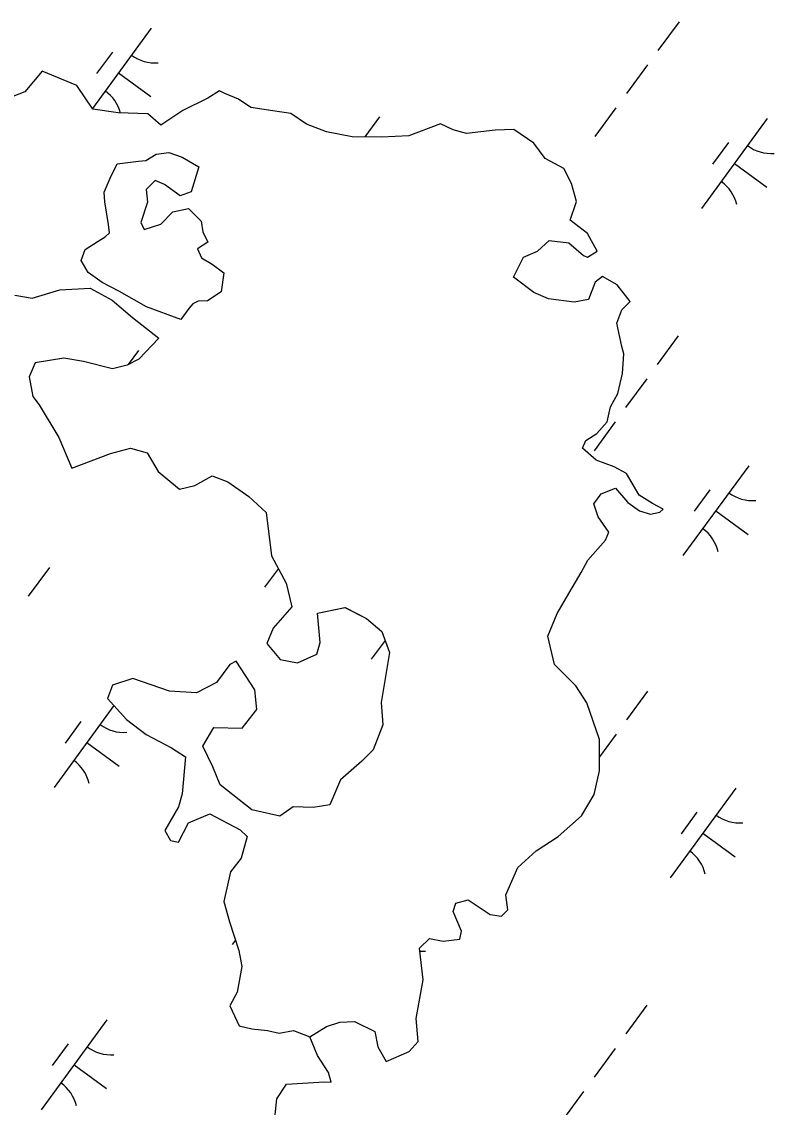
# Model space of a CAD drawing. Extents: x 3905714 to 3926767, y 183354 to 205755.
# Drawn here: x 3910832.4 to 3911170.5, y 190284 to 190771.6 of the extents above; entities that cross this region are included whole.
import ezdxf

# ---------------------------------------------------------------- set-up
doc = ezdxf.new("R2010")
doc.units = 0
doc.layers.add('V-TOPO-SHOR', color=7, linetype='Continuous')
doc.layers.add('V-WETL-SWMP', color=7, linetype='Continuous')

msp = doc.modelspace()

# ---------------------------------------------------------------- linework, layer by layer
at = {"layer": 'V-TOPO-SHOR'}
for points in [[(3910916.06, 190737.33), (3910904.78, 190731.69), (3910894.91, 190725.22), (3910889.06, 190730.31), (3910875.75, 190730.64), (3910864.41, 190732.33), (3910857.24, 190742.95), (3910841.68, 190749.38), (3910833.79, 190740.15), (3910825.01, 190736.62)], [(3910935.35, 190733.06), (3910929.85, 190736.78), (3910923.7, 190739.41), (3910921.28, 190740.5), (3910916.06, 190737.33)], [(3910961.92, 190315.62), (3910969.37, 190320.24), (3910975.3, 190322.23), (3910981.89, 190322.46), (3910991.12, 190318.08), (3910992.45, 190311.06), (3910996.19, 190304.48), (3911006.51, 190309.1), (3911010.45, 190313.5), (3911009.56, 190323.82), (3911012.83, 190341.18), (3911011.05, 190355.45), (3911015.65, 190359.85), (3911021.8, 190358.54), (3911029.27, 190359.43), (3911029.92, 190363.16), (3911026.17, 190371.94), (3911027.48, 190375.68), (3911032.97, 190377.22), (3911042.87, 190370.65), (3911047.92, 190369.78), (3911050.77, 190372.64), (3911049.88, 190379.45), (3911055.35, 190391.75), (3911063.46, 190399.23), (3911073.34, 190405.62), (3911083.86, 190414.86), (3911089.56, 190424.53), (3911091.96, 190435.08), (3911091.94, 190449.13), (3911086.2, 190465.59), (3911081.35, 190473.27), (3911071.68, 190482.92), (3911068.8, 190495.65), (3911072.96, 190505.76), (3911077.12, 190513.01), (3911083.69, 190524.22), (3911086.76, 190529.72), (3911094.65, 190538.73), (3911096.18, 190542.25), (3911091.34, 190549.27), (3911089.35, 190554.98), (3911092.64, 190559.59), (3911099.22, 190562.02), (3911104.73, 190555.66), (3911110, 190551.93), (3911114.83, 190550.41), (3911119, 190551.29), (3911120.54, 190552.61), (3911115.71, 190555.24), (3911109.77, 190558.96), (3911104.04, 190568.61), (3911098.55, 190571.68), (3911090.42, 190574.74), (3911084.26, 190580), (3911085.79, 190583.52), (3911090.84, 190586.6), (3911095.44, 190591.88), (3911096.97, 190598.69), (3911100.26, 190604.62), (3911102.22, 190613.63), (3911102.86, 190622.42), (3911101.98, 190625.71), (3911099.77, 190636.25), (3911101.95, 190642.18), (3911105.68, 190645.92), (3911099.96, 190653.38), (3911093.36, 190657.1), (3911090.07, 190654.68), (3911087.01, 190646.77), (3911080.64, 190645.66), (3911069, 190647.18), (3911062.41, 190650.02), (3911053.4, 190656.82), (3911057.77, 190665.83), (3911064.14, 190668.48), (3911069.4, 190673.31), (3911078.19, 190672.23), (3911084.79, 190666.53), (3911086.54, 190665.87), (3911090.93, 190668.52), (3911086.53, 190676.42), (3911078.83, 190682.55), (3911081.67, 190690.9), (3911079.46, 190699.02), (3911075.94, 190705.61), (3911067.59, 190710.21), (3911062.53, 190717.01), (3911053.51, 190723.14), (3911045.17, 190722.91), (3911032.21, 190721.35), (3911026.28, 190723.1), (3911020.57, 190725.73), (3911006.3, 190720.43), (3910994, 190719.75), (3910980.83, 190719.95), (3910969.4, 190722.13), (3910960.39, 190725.63), (3910953.36, 190730.45), (3910945.23, 190731.54), (3910935.35, 190733.06)], [(3910903.87, 190637.87), (3910888.49, 190643.56), (3910876.31, 190650.48), (3910868.58, 190654.46), (3910862.29, 190658.98), (3910859.12, 190664.33), (3910860.87, 190669.3), (3910866.79, 190673.04), (3910869.86, 190675.02), (3910871.84, 190676.78), (3910871.48, 190680.6), (3910869.84, 190690.7), (3910869.48, 190695.05), (3910872.1, 190701.38), (3910875.3, 190707.71), (3910884.96, 190709.04), (3910888.25, 190709.27), (3910892.86, 190712.13), (3910898.57, 190712.8), (3910904.5, 190710.83), (3910911.98, 190706.45)], [(3910911.98, 190706.45), (3910908.48, 190695.24), (3910903.65, 190693.48), (3910896.62, 190698.52), (3910892.44, 190700.27), (3910888.28, 190696.31), (3910888.94, 190690.6), (3910885.88, 190681.37), (3910887.43, 190678.3), (3910894.89, 190680.73), (3910900.37, 190686.23), (3910907.4, 190687.77), (3910913.11, 190682.07), (3910913.78, 190677.24), (3910915.98, 190672.64), (3910911.38, 190669.55), (3910913.14, 190665.6), (3910917.98, 190662.76), (3910923.25, 190658.81), (3910921.95, 190650.25), (3910915.81, 190646.28), (3910911.63, 190646.06), (3910909.22, 190644.95), (3910907.46, 190642.75), (3910903.87, 190637.87)], [(3910829.41, 190648.74), (3910837.1, 190647.43), (3910849.61, 190651.19), (3910863.22, 190651.87), (3910873.11, 190646.61), (3910882.13, 190638.72), (3910894, 190629.51)], [(3910894, 190629.51), (3910885.01, 190620.06), (3910879.75, 190617.41), (3910873.16, 190615.65), (3910860.2, 190618.92), (3910851.41, 190620.44), (3910838.46, 190618.45), (3910835.83, 190612.07), (3910837.39, 190603.29), (3910840.25, 190599.56), (3910849.05, 190584.86), (3910855, 190571.04), (3910872.34, 190577.65), (3910881.34, 190580.08), (3910888.81, 190577.9), (3910893.66, 190569.56), (3910903.33, 190561.67), (3910910.14, 190563.22), (3910918.04, 190567.62), (3910925.07, 190565), (3910934.52, 190558.42), (3910942.22, 190551.19), (3910944.67, 190531.65), (3910951.27, 190519.36), (3910953.71, 190508.82), (3910945.38, 190499.15), (3910942.53, 190492.33), (3910948.47, 190485.1), (3910956.38, 190483.57), (3910964.94, 190487.54), (3910966.47, 190492.81), (3910965.35, 190505.99), (3910977.64, 190508.42), (3910987.32, 190503.61), (3910994.13, 190497.69), (3910997.66, 190488.25), (3910993.96, 190465.84), (3910994.64, 190455.74), (3910990.26, 190444.53), (3910985.22, 190439.48), (3910975.57, 190431.12), (3910970.76, 190419.91), (3910963.29, 190418.58), (3910954.29, 190419), (3910948.37, 190414.82), (3910935.84, 190417.66), (3910921.55, 190428.83), (3910918.24, 190436.96), (3910913.84, 190446.17), (3910918.66, 190454.52), (3910931.39, 190454.32), (3910937.97, 190462.68), (3910937.08, 190471.46), (3910928.71, 190484.41), (3910925.86, 190482.86), (3910919.94, 190474.73), (3910910.95, 190470.1), (3910898.86, 190470.96), (3910882.38, 190476.65), (3910873.17, 190473.56), (3910870.98, 190467.63), (3910879.56, 190458.2), (3910888.35, 190451.4), (3910899.78, 190445.49), (3910905.94, 190441.33), (3910904.43, 190424.85), (3910902.9, 190418.92), (3910896.77, 190408.37), (3910899.19, 190403.76), (3910902.93, 190403.11), (3910907.3, 190411.68), (3910916.96, 190415.87), (3910930.58, 190408.64), (3910933.67, 190405.57), (3910931.05, 190395.91), (3910926.22, 190389.75), (3910923.17, 190376.35), (3910925.82, 190367.35), (3910930.01, 190354.4), (3910931.34, 190347.15), (3910929.16, 190335.73), (3910925.88, 190329.58), (3910930.06, 190320.58), (3910935.78, 190319.27), (3910942.81, 190318.4), (3910948.08, 190317.32), (3910954.45, 190318.42), (3910961.92, 190315.62)], [(3910945.73, 190274.97), (3910947.03, 190287.71), (3910951.41, 190294.3), (3910968.32, 190295.43), (3910971.39, 190295.21), (3910970.29, 190299.6), (3910965.22, 190307.28), (3910961.92, 190315.62)]]:
    msp.add_lwpolyline(points, dxfattribs=at)
at = {"layer": 'V-WETL-SWMP'}
for p, q in [((3910890.62, 190768.76), (3910864.18, 190732.67)), ((3911127.7, 190771.62), (3911118.24, 190758.72)), ((3910873.17, 190757.99), (3910866.08, 190748.31)), ((3910841.68, 190749.38), (3910833.79, 190740.15)), ((3910857.24, 190742.95), (3910841.68, 190749.38)), ((3910875.85, 190748.59), (3910890.37, 190737.96)), ((3911113.51, 190752.26), (3911104.06, 190739.36)), ((3910864.41, 190732.33), (3910857.24, 190742.95)), ((3910833.79, 190740.15), (3910825.01, 190736.62)), ((3910921.28, 190740.5), (3910916.06, 190737.33)), ((3910923.7, 190739.41), (3910921.28, 190740.5)), ((3910929.85, 190736.78), (3910923.7, 190739.41)), ((3910916.06, 190737.33), (3910904.78, 190731.69)), ((3910935.35, 190733.06), (3910929.85, 190736.78)), ((3910945.23, 190731.54), (3910935.35, 190733.06)), ((3910875.75, 190730.64), (3910864.41, 190732.33)), ((3910889.06, 190730.31), (3910875.75, 190730.64)), ((3910894.91, 190725.22), (3910889.06, 190730.31)), ((3910904.78, 190731.69), (3910894.91, 190725.22)), ((3910953.36, 190730.45), (3910945.23, 190731.54)), ((3910960.39, 190725.63), (3910953.36, 190730.45)), ((3910993.17, 190728.86), (3910986.58, 190719.87)), ((3911099.33, 190732.9), (3911089.87, 190720)), ((3910969.4, 190722.13), (3910960.39, 190725.63)), ((3911020.57, 190725.73), (3911006.3, 190720.43)), ((3911026.28, 190723.1), (3911020.57, 190725.73)), ((3911167.34, 190728.07), (3911137.79, 190687.74)), ((3910980.83, 190719.95), (3910969.4, 190722.13)), ((3910994, 190719.75), (3910980.83, 190719.95)), ((3911006.3, 190720.43), (3910994, 190719.75)), ((3911032.21, 190721.35), (3911026.28, 190723.1)), ((3911045.17, 190722.91), (3911032.21, 190721.35)), ((3911053.51, 190723.14), (3911045.17, 190722.91)), ((3911062.52, 190717.01), (3911053.51, 190723.14)), ((3911067.59, 190710.21), (3911062.52, 190717.01)), ((3911149.89, 190717.3), (3911142.79, 190707.62)), ((3911075.94, 190705.61), (3911067.59, 190710.21)), ((3911079.46, 190699.02), (3911075.94, 190705.61)), ((3911152.56, 190707.9), (3911167.08, 190697.27)), ((3911081.67, 190690.9), (3911079.46, 190699.02)), ((3911078.83, 190682.55), (3911081.67, 190690.9)), ((3911086.53, 190676.42), (3911078.83, 190682.55)), ((3911090.93, 190668.52), (3911086.53, 190676.42)), ((3911064.14, 190668.48), (3911069.4, 190673.32)), ((3911069.4, 190673.32), (3911078.19, 190672.23)), ((3911078.19, 190672.23), (3911084.79, 190666.53)), ((3911053.4, 190656.82), (3911057.77, 190665.83)), ((3911057.77, 190665.83), (3911064.14, 190668.48)), ((3911084.79, 190666.53), (3911086.54, 190665.88)), ((3911086.54, 190665.88), (3911090.93, 190668.52)), ((3911062.41, 190650.02), (3911053.4, 190656.82)), ((3911093.36, 190657.1), (3911090.07, 190654.68)), ((3911099.96, 190653.38), (3911093.36, 190657.1)), ((3910837.1, 190647.43), (3910849.61, 190651.18)), ((3910849.61, 190651.18), (3910863.22, 190651.86)), ((3910863.22, 190651.86), (3910873.11, 190646.61)), ((3911090.07, 190654.68), (3911087.01, 190646.77)), ((3911105.68, 190645.92), (3911099.96, 190653.38)), ((3910829.41, 190648.74), (3910837.1, 190647.43)), ((3910873.11, 190646.61), (3910882.13, 190638.72)), ((3911069, 190647.18), (3911062.41, 190650.02)), ((3911080.65, 190645.66), (3911069, 190647.18)), ((3911087.01, 190646.77), (3911080.65, 190645.66)), ((3911101.95, 190642.18), (3911105.68, 190645.92)), ((3911099.77, 190636.25), (3911101.95, 190642.18)), ((3910882.13, 190638.72), (3910894, 190629.51)), ((3911101.98, 190625.71), (3911099.77, 190636.25)), ((3910894, 190629.51), (3910885.01, 190620.06)), ((3911127.35, 190630.56), (3911117.89, 190617.65)), ((3910884.85, 190623.94), (3910880.25, 190617.66)), ((3911102.86, 190622.42), (3911101.98, 190625.71)), ((3911102.22, 190613.63), (3911102.86, 190622.42)), ((3910838.46, 190618.45), (3910835.83, 190612.07)), ((3910851.41, 190620.44), (3910838.46, 190618.45)), ((3910860.2, 190618.92), (3910851.41, 190620.44)), ((3910873.16, 190615.65), (3910860.2, 190618.92)), ((3910879.75, 190617.41), (3910873.16, 190615.65)), ((3910885.01, 190620.06), (3910879.75, 190617.41)), ((3910835.83, 190612.07), (3910837.39, 190603.29)), ((3911100.25, 190604.62), (3911102.22, 190613.63)), ((3911113.16, 190611.2), (3911103.71, 190598.29)), ((3910837.39, 190603.29), (3910840.25, 190599.56)), ((3911096.97, 190598.69), (3911100.25, 190604.62)), ((3910840.25, 190599.56), (3910849.05, 190584.86)), ((3911095.44, 190591.88), (3911096.97, 190598.69)), ((3911098.98, 190591.84), (3911089.52, 190578.93)), ((3911090.84, 190586.6), (3911095.44, 190591.88)), ((3910849.05, 190584.86), (3910855, 190571.04)), ((3911084.26, 190580), (3911085.79, 190583.52)), ((3911085.79, 190583.52), (3911090.84, 190586.6)), ((3910855, 190571.04), (3910872.34, 190577.65)), ((3910872.34, 190577.65), (3910881.34, 190580.08)), ((3910881.34, 190580.08), (3910888.81, 190577.9)), ((3910888.81, 190577.9), (3910893.66, 190569.56)), ((3911090.42, 190574.74), (3911084.26, 190580)), ((3911098.55, 190571.68), (3911090.42, 190574.74)), ((3911158.98, 190572.15), (3911129.43, 190531.82)), ((3910893.66, 190569.56), (3910903.33, 190561.67)), ((3910910.14, 190563.22), (3910918.04, 190567.62)), ((3910918.04, 190567.62), (3910925.07, 190565)), ((3911104.04, 190568.61), (3911098.55, 190571.68)), ((3911109.77, 190558.96), (3911104.04, 190568.61)), ((3910903.33, 190561.67), (3910910.14, 190563.22)), ((3910925.07, 190565), (3910934.52, 190558.42)), ((3910934.52, 190558.42), (3910942.22, 190551.19)), ((3911089.35, 190554.98), (3911092.64, 190559.59)), ((3911092.64, 190559.59), (3911099.22, 190562.02)), ((3911099.22, 190562.02), (3911104.72, 190555.66)), ((3911115.71, 190555.24), (3911109.77, 190558.96)), ((3911141.53, 190561.38), (3911134.43, 190551.7)), ((3911091.34, 190549.27), (3911089.35, 190554.98)), ((3911104.72, 190555.66), (3911110, 190551.93)), ((3911120.54, 190552.61), (3911115.71, 190555.24)), ((3911119.01, 190551.29), (3911120.54, 190552.61)), ((3910942.22, 190551.19), (3910944.67, 190531.65)), ((3911096.18, 190542.25), (3911091.34, 190549.27)), ((3911110, 190551.93), (3911114.83, 190550.4)), ((3911114.83, 190550.4), (3911119.01, 190551.29)), ((3911144.2, 190551.98), (3911158.72, 190541.34)), ((3911086.76, 190529.72), (3911094.65, 190538.73)), ((3911094.65, 190538.73), (3911096.18, 190542.25)), ((3910944.67, 190531.65), (3910951.27, 190519.36)), ((3911083.69, 190524.22), (3911086.76, 190529.72)), ((3910844.85, 190526.43), (3910835.4, 190513.52)), ((3910947.72, 190525.97), (3910941.56, 190517.56)), ((3911077.12, 190513.01), (3911083.69, 190524.22)), ((3910951.27, 190519.36), (3910953.71, 190508.82)), ((3910953.71, 190508.82), (3910945.38, 190499.15)), ((3911072.96, 190505.76), (3911077.12, 190513.01)), ((3910965.35, 190505.99), (3910977.65, 190508.42)), ((3910966.47, 190492.81), (3910965.35, 190505.99)), ((3910977.65, 190508.42), (3910987.32, 190503.61)), ((3911068.8, 190495.65), (3911072.96, 190505.76)), ((3910945.38, 190499.15), (3910942.53, 190492.33)), ((3910987.32, 190503.61), (3910994.13, 190497.69)), ((3910994.13, 190497.69), (3910997.66, 190488.25)), ((3911071.68, 190482.92), (3911068.8, 190495.65)), ((3910942.53, 190492.33), (3910948.47, 190485.1)), ((3910964.94, 190487.54), (3910966.47, 190492.81)), ((3910995.62, 190493.7), (3910989.47, 190485.3)), ((3910928.71, 190484.41), (3910925.86, 190482.86)), ((3910937.08, 190471.46), (3910928.71, 190484.41)), ((3910948.47, 190485.1), (3910956.38, 190483.57)), ((3910956.38, 190483.57), (3910964.94, 190487.54)), ((3910997.66, 190488.25), (3910993.96, 190465.84)), ((3910925.86, 190482.86), (3910919.94, 190474.73)), ((3911081.35, 190473.27), (3911071.68, 190482.92)), ((3910882.38, 190476.65), (3910873.17, 190473.56)), ((3910898.86, 190470.96), (3910882.38, 190476.65)), ((3910919.94, 190474.73), (3910910.94, 190470.1)), ((3910873.17, 190473.56), (3910870.98, 190467.62)), ((3910910.94, 190470.1), (3910898.86, 190470.96)), ((3910937.97, 190462.68), (3910937.08, 190471.46)), ((3911086.2, 190465.59), (3911081.35, 190473.27)), ((3911113.56, 190470.88), (3911104.11, 190457.97)), ((3910870.98, 190467.62), (3910879.56, 190458.2)), ((3910993.96, 190465.84), (3910994.64, 190455.74)), ((3911091.94, 190449.13), (3911086.2, 190465.59)), ((3910873.87, 190464.45), (3910846.94, 190427.68)), ((3910931.39, 190454.32), (3910937.97, 190462.68)), ((3910859.03, 190457.25), (3910851.94, 190447.57)), ((3910879.56, 190458.2), (3910888.35, 190451.4)), ((3910994.64, 190455.74), (3910990.26, 190444.53)), ((3910888.35, 190451.4), (3910899.78, 190445.49)), ((3910913.84, 190446.17), (3910918.66, 190454.52)), ((3910918.66, 190454.52), (3910931.39, 190454.32)), ((3911099.38, 190451.52), (3911091.95, 190441.38)), ((3910861.71, 190447.85), (3910876.23, 190437.21)), ((3910899.78, 190445.49), (3910905.94, 190441.33)), ((3910918.24, 190436.95), (3910913.84, 190446.17)), ((3911091.96, 190435.07), (3911091.94, 190449.13)), ((3910905.94, 190441.33), (3910904.43, 190424.85)), ((3910990.26, 190444.53), (3910985.22, 190439.48)), ((3910921.55, 190428.83), (3910918.24, 190436.95)), ((3910985.22, 190439.48), (3910975.57, 190431.11)), ((3910975.57, 190431.11), (3910970.76, 190419.91)), ((3911089.56, 190424.53), (3911091.96, 190435.07)), ((3910935.84, 190417.66), (3910921.55, 190428.83)), ((3911153.2, 190427.33), (3911123.65, 190386.99)), ((3910904.43, 190424.85), (3910902.9, 190418.92)), ((3911083.86, 190414.86), (3911089.56, 190424.53)), ((3910902.9, 190418.92), (3910896.77, 190408.37)), ((3910948.37, 190414.82), (3910935.84, 190417.66)), ((3910954.29, 190419), (3910948.37, 190414.82)), ((3910963.29, 190418.58), (3910954.29, 190419)), ((3910970.76, 190419.91), (3910963.29, 190418.58)), ((3911135.75, 190416.56), (3911128.66, 190406.88)), ((3910902.92, 190403.11), (3910907.3, 190411.68)), ((3910907.3, 190411.68), (3910916.96, 190415.87)), ((3910916.96, 190415.87), (3910930.59, 190408.64)), ((3911073.34, 190405.62), (3911083.86, 190414.86)), ((3910896.77, 190408.37), (3910899.19, 190403.76)), ((3910930.59, 190408.64), (3910933.67, 190405.57)), ((3911138.43, 190407.16), (3911152.95, 190396.52)), ((3910899.19, 190403.76), (3910902.92, 190403.11)), ((3910933.67, 190405.57), (3910931.04, 190395.91)), ((3911063.46, 190399.23), (3911073.34, 190405.62)), ((3911055.35, 190391.75), (3911063.46, 190399.23)), ((3910931.04, 190395.91), (3910926.22, 190389.75)), ((3911049.88, 190379.45), (3911055.35, 190391.75)), ((3910926.22, 190389.75), (3910923.17, 190376.35)), ((3911027.48, 190375.68), (3911032.97, 190377.22)), ((3911032.97, 190377.22), (3911042.87, 190370.65)), ((3911050.77, 190372.64), (3911049.88, 190379.45)), ((3910923.17, 190376.35), (3910925.82, 190367.35)), ((3911026.17, 190371.94), (3911027.48, 190375.68)), ((3911047.92, 190369.78), (3911050.77, 190372.64)), ((3910925.82, 190367.35), (3910930.01, 190354.4)), ((3911029.92, 190363.16), (3911026.17, 190371.94)), ((3911042.87, 190370.65), (3911047.92, 190369.78)), ((3911029.27, 190359.43), (3911029.92, 190363.16)), ((3910928.48, 190359.12), (3910927.03, 190357.13)), ((3911011.05, 190355.45), (3911015.65, 190359.85)), ((3911015.65, 190359.85), (3911021.8, 190358.54)), ((3911021.8, 190358.54), (3911029.27, 190359.43)), ((3910930.01, 190354.4), (3910931.34, 190347.15)), ((3911012.83, 190341.18), (3911011.05, 190355.45)), ((3910931.34, 190347.15), (3910929.16, 190335.73)), ((3911009.56, 190323.82), (3911012.83, 190341.18)), ((3910929.16, 190335.73), (3910925.88, 190329.58)), ((3910925.88, 190329.58), (3910930.07, 190320.58)), ((3911113.21, 190329.81), (3911103.76, 190316.91)), ((3911010.45, 190313.5), (3911009.56, 190323.82)), ((3910870.71, 190323.2), (3910841.16, 190282.86)), ((3910930.07, 190320.58), (3910935.78, 190319.27)), ((3910935.78, 190319.27), (3910942.81, 190318.4)), ((3910961.92, 190315.62), (3910969.38, 190320.24)), ((3910969.38, 190320.24), (3910975.3, 190322.23)), ((3910975.3, 190322.23), (3910981.89, 190322.46)), ((3910981.89, 190322.46), (3910991.12, 190318.08)), ((3910942.81, 190318.4), (3910948.08, 190317.31)), ((3910948.08, 190317.31), (3910954.45, 190318.42)), ((3910954.45, 190318.42), (3910961.92, 190315.62)), ((3910991.12, 190318.08), (3910992.45, 190311.06)), ((3910853.26, 190312.43), (3910846.17, 190302.75)), ((3910992.45, 190311.06), (3910996.19, 190304.48)), ((3910996.19, 190304.48), (3911006.51, 190309.1)), ((3911006.51, 190309.1), (3911010.45, 190313.5)), ((3911099.03, 190310.45), (3911089.57, 190297.55)), ((3910855.94, 190303.03), (3910870.46, 190292.39)), ((3911084.84, 190291.09), (3911075.39, 190278.19))]:
    msp.add_line(p, q, dxfattribs=at)
msp.add_lwpolyline([(3910903.87, 190637.87), (3910888.49, 190643.56), (3910876.31, 190650.48), (3910868.58, 190654.46), (3910862.29, 190658.98), (3910859.12, 190664.33), (3910860.87, 190669.3), (3910866.79, 190673.04), (3910869.86, 190675.02), (3910871.84, 190676.78), (3910871.48, 190680.6), (3910869.84, 190690.7), (3910869.48, 190695.05), (3910872.1, 190701.38), (3910875.3, 190707.71), (3910884.96, 190709.04), (3910888.25, 190709.27), (3910892.86, 190712.13), (3910898.57, 190712.8), (3910904.5, 190710.83), (3910911.98, 190706.45), (3910908.48, 190695.24), (3910903.65, 190693.48), (3910896.62, 190698.52), (3910892.44, 190700.27), (3910888.27, 190696.31), (3910888.94, 190690.6), (3910885.88, 190681.37), (3910887.43, 190678.3), (3910894.89, 190680.73), (3910900.37, 190686.23), (3910907.4, 190687.77), (3910913.11, 190682.07), (3910913.78, 190677.24), (3910915.98, 190672.64), (3910911.38, 190669.55), (3910913.14, 190665.6), (3910917.98, 190662.76), (3910923.25, 190658.81), (3910921.95, 190650.24), (3910915.81, 190646.28), (3910911.63, 190646.06), (3910909.22, 190644.95), (3910907.46, 190642.76)], close=True, dxfattribs=at)
for centre, start, end in [((3910892.36, 190770.74), 233, 274.5436), ((3910859.71, 190726.17), 14.5899, 54.5436), ((3911169.08, 190730.05), 233, 274.5436), ((3911136.43, 190685.48), 13, 54.5436), ((3911160.72, 190574.12), 233, 274.5436), ((3911128.07, 190529.56), 13, 54.5436), ((3910878.23, 190469.99), 233, 274.5436), ((3910845.58, 190425.43), 13, 54.5436), ((3911154.94, 190429.3), 233, 274.5436), ((3911122.3, 190384.74), 13, 54.5436), ((3911012.41, 190371.69), 266.1218, 274.5436), ((3910872.45, 190325.17), 233, 274.5436), ((3910839.8, 190280.61), 13, 54.5436)]:
    msp.add_arc(centre, 17.62, start, end, dxfattribs=at)

doc.saveas('drawing.dxf')
